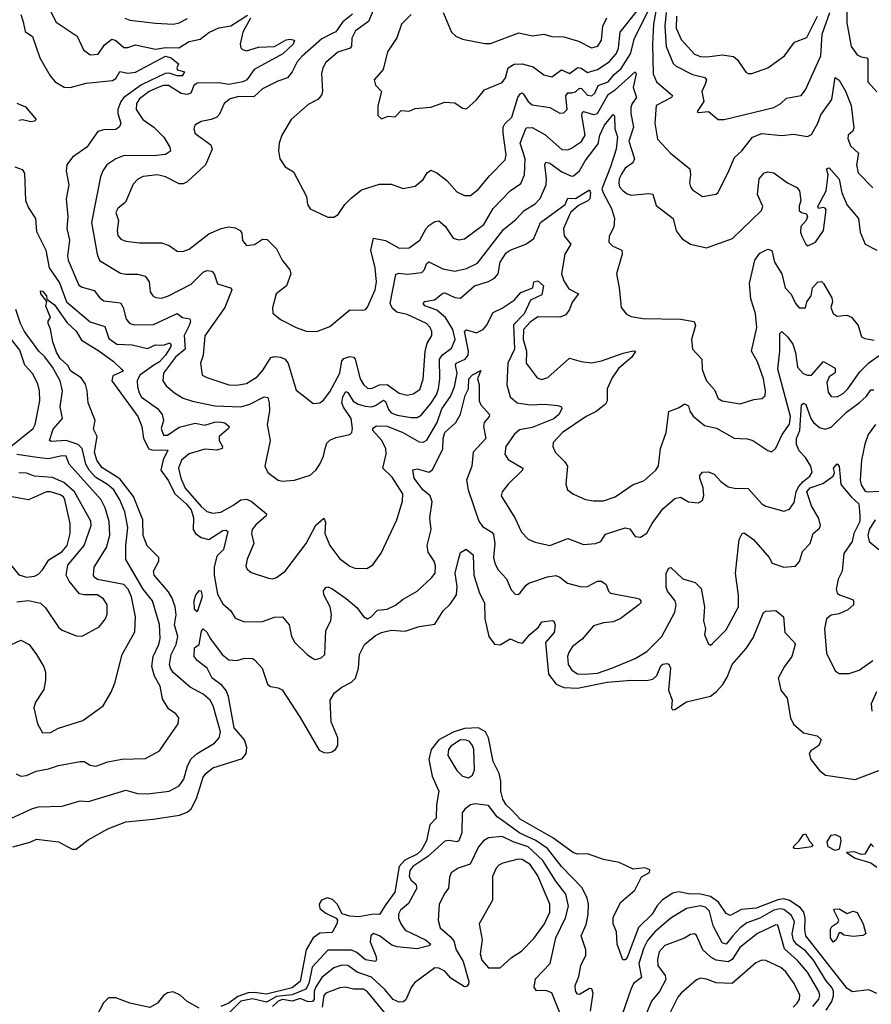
# Model space of a CAD drawing. Extents: x 1603745 to 1745082, y 385868 to 533966.
# Tile 309 of 646: x 1718000 to 1722297, y 405020 to 409988. Entities that reach past the tile are written whole.
import ezdxf

# ---------------------------------------------------------------- set-up
doc = ezdxf.new("R2010")
doc.units = 0

msp = doc.modelspace()

# ---------------------------------------------------------------- linework, layer by layer
at = {"layer": '0CON20XD'}
for points in [[(1722175.2, 410085), (1722172.8, 409972.8), (1722195, 409852.5), (1722225, 409811.1), (1722245, 409800.3), (1722275, 409796.2), (1722279.2, 409789.2), (1722280, 409675), (1722325, 409624)], [(1718139.3, 410065), (1718184.7, 409974.7), (1718290, 409905), (1718322.2, 409835), (1718355, 409810.9), (1718396.2, 409813.8), (1718428.5, 409861.5), (1718465, 409889.1), (1718485, 409882.1), (1718525, 409847.2), (1718545, 409846.8), (1718585, 409860.7), (1718685, 409839.6), (1718735, 409847.2), (1718803.4, 409846.6), (1718855, 409877.2), (1718910.3, 409890.3), (1718955, 409923.3), (1719005, 409947.6), (1719065, 409957.1), (1719149.8, 410010.2)], [(1719791.1, 410055), (1719760.4, 409979.6), (1719695, 409931.1), (1719675.3, 409894.7), (1719673.8, 409855), (1719668.2, 409845), (1719605, 409824.6), (1719545, 409771.9), (1719530, 409745), (1719523.3, 409716.7), (1719527.3, 409625), (1719522.3, 409607.7), (1719505, 409585.8), (1719455, 409559.4), (1719369.2, 409485), (1719322.9, 409405), (1719309.2, 409365), (1719306.1, 409326.1), (1719313.3, 409285), (1719340, 409245), (1719380.9, 409220.9), (1719446.9, 409095), (1719451.4, 409055), (1719465, 409034.2), (1719555, 408991.2), (1719585, 408992), (1719606.7, 409005), (1719641.4, 409055), (1719672.6, 409087.4), (1719725, 409130), (1719815, 409157.5), (1719875, 409158.1), (1719935, 409136), (1719995, 409148.1), (1720035, 409181.1), (1720055.3, 409214.7), (1720075, 409227.8), (1720105, 409215.5), (1720155, 409176.9), (1720205, 409120), (1720245, 409100), (1720275, 409100.4), (1720315, 409133.5), (1720369.9, 409200.1), (1720449.9, 409280.1), (1720454.6, 409305.4), (1720438.9, 409415), (1720440, 409445), (1720448.4, 409461.6), (1720483.2, 409496.8), (1720514, 409596), (1720525, 409613.5), (1720535, 409618.1), (1720542, 409612), (1720565, 409575.4), (1720585, 409558.2), (1720675, 409545.5), (1720725, 409515.5), (1720745, 409518.5), (1720762.7, 409535), (1720755.9, 409604.1), (1720765, 409619.3), (1720785, 409619.4), (1720805, 409623.4), (1720825, 409641.6), (1720835, 409640), (1720865, 409606.7), (1720886.9, 409603.1), (1720902.5, 409617.5), (1720919, 409655), (1720970, 409675), (1720998.8, 409711.2), (1721035, 409741.6), (1721081.7, 409815), (1721102.9, 409895), (1721175, 410037.4)], [(1719975.8, 410014.2), (1719926.5, 409965), (1719903.1, 409896.9), (1719855.6, 409825), (1719833.6, 409736.4), (1719788.8, 409685), (1719795, 409657.5), (1719826, 409625), (1719807.5, 409552.5), (1719807.5, 409505), (1719825, 409487.5), (1719859.3, 409500.7), (1719895, 409497.5), (1719925, 409530), (1719965, 409526.2), (1719995, 409540), (1720075, 409546), (1720145, 409572.5), (1720195, 409569.2), (1720235, 409541.2), (1720255, 409538.8), (1720305, 409584), (1720345, 409634.3), (1720435, 409671.1), (1720451.5, 409695), (1720464.3, 409745.7), (1720495, 409763.4), (1720535, 409765.3), (1720590.8, 409750.8), (1720645, 409709.5), (1720685, 409699.1), (1720733.3, 409735), (1720775, 409715.9), (1720816, 409746), (1720833.8, 409743.8), (1720865, 409721.1), (1720915, 409735.9), (1720974.7, 409775), (1721008.9, 409815), (1721020.6, 409845), (1721029.3, 409925), (1721115, 410032.4)], [(1721209.3, 410030.7), (1721198.2, 409965), (1721192.6, 409865), (1721196.5, 409715), (1721212.7, 409675), (1721294.4, 409605), (1721288.6, 409595), (1721211.9, 409555), (1721205.3, 409465), (1721218.8, 409385), (1721283.5, 409315), (1721381.1, 409235), (1721385.4, 409205.4), (1721379.1, 409165), (1721383.9, 409143.9), (1721395, 409130), (1721445, 409096.2), (1721515, 409108), (1721525, 409116.7), (1721578.9, 409225), (1721606.9, 409293.1), (1721643.5, 409326.5), (1721697.3, 409395), (1721745, 409412.9), (1721845, 409403.2), (1721905, 409409.6), (1721975, 409398.2), (1721995, 409407.8), (1722027.2, 409465), (1722043, 409507), (1722097.3, 409585), (1722115, 409696), (1722135, 409681.9), (1722167.3, 409627.3), (1722195.7, 409555.7), (1722208, 409442), (1722203.1, 409425), (1722180.5, 409405), (1722177.9, 409387.9), (1722192, 409352), (1722232, 409315), (1722222.7, 409255), (1722231.3, 409215), (1722305, 409138.7)], [(1718005, 410013.3), (1718017.8, 409977.8), (1718028.3, 409928.3), (1718065, 409902.5), (1718101.5, 409795), (1718154.4, 409705), (1718178.6, 409675), (1718225, 409647.7), (1718255, 409645.9), (1718335, 409668.3), (1718468.8, 409681.2), (1718485, 409691.2), (1718505, 409726.9), (1718545, 409717.7), (1718585, 409723.7), (1718735, 409803.1), (1718765, 409795.4), (1718801.4, 409765), (1718793.3, 409745), (1718795.8, 409735), (1718831.2, 409725), (1718820, 409705), (1718795.4, 409704.6), (1718755, 409717.8), (1718734.3, 409715.7), (1718615, 409659.2), (1718524.8, 409595), (1718510.2, 409575), (1718494.7, 409534.7), (1718494.8, 409514.8), (1718510.8, 409465), (1718503, 409447), (1718485, 409434.4), (1718425, 409432.7), (1718395, 409423.3), (1718338.2, 409345), (1718266.3, 409293.7), (1718237.5, 409255), (1718234.5, 409225), (1718248.5, 409155), (1718235.3, 409084.7), (1718243.3, 408993.3), (1718237.1, 408935), (1718251.3, 408875), (1718241.8, 408795), (1718244.6, 408775), (1718298.6, 408648.6), (1718315, 408638), (1718375, 408621.5), (1718403.8, 408583.8), (1718425, 408570), (1718508.5, 408558.5), (1718522, 408535), (1718537.1, 408477.1), (1718555, 408454.5), (1718578.6, 408448.6), (1718675, 408449.7), (1718795, 408505.6), (1718821.2, 408485), (1718857.9, 408477.9), (1718862, 408465), (1718854.8, 408445.2), (1718830.3, 408395), (1718835.2, 408325), (1718786.2, 408285), (1718726.2, 408205), (1718722.5, 408165), (1718739.9, 408139.9), (1718780.6, 408105), (1718825, 408077.7), (1718872.2, 408062.2), (1718985, 408039.1), (1719115, 408034.2), (1719161.5, 408048.5), (1719234.3, 408084.3), (1719251.7, 408081.7), (1719259.6, 408055), (1719260.8, 408015), (1719248.1, 407945), (1719263.1, 407865), (1719237.7, 407735), (1719252.5, 407702.5), (1719304.7, 407664.7), (1719325, 407660), (1719385.8, 407664.2), (1719465, 407690), (1719495, 407715.6), (1719514.5, 407745), (1719532.3, 407785), (1719540.7, 407825), (1719549.4, 407850.6), (1719565, 407865.5), (1719595, 407880.4), (1719665, 407894.4), (1719675.4, 407904.6), (1719679.1, 407925), (1719673.2, 407975), (1719633.1, 408033.1), (1719626.2, 408055), (1719630.6, 408085), (1719645, 408111.5), (1719655, 408106.5), (1719682.7, 408062.7), (1719708.3, 408048.3), (1719742.8, 408037.2), (1719775, 408035.2), (1719795, 408041.7), (1719835, 408068.6), (1719845, 408061.3), (1719860.8, 408020.8), (1719875, 408004.8), (1719905, 407991.6), (1719975, 407980.7), (1720005, 407981.4), (1720025, 407991.8), (1720075, 408051.1), (1720103.7, 408095), (1720113.7, 408125), (1720120.4, 408175), (1720118.8, 408275), (1720133.1, 408296.9), (1720178.9, 408331.1), (1720196.6, 408375), (1720186.1, 408425), (1720149, 408485), (1720105, 408522), (1720045, 408543.8), (1720035.5, 408555), (1720044.3, 408565.7), (1720093.1, 408575)], [(1719165.4, 409995), (1719126.4, 409925), (1719112.7, 409865), (1719116.5, 409846.5), (1719125, 409837.5), (1719145, 409831.5), (1719205, 409849.4), (1719285, 409852.1), (1719345, 409885.6), (1719365, 409890), (1719387.1, 409885), (1719380, 409865), (1719327.5, 409815), (1719183.8, 409736.2), (1719145.7, 409685), (1719126.5, 409675), (1719055, 409661.5), (1719005, 409668.5), (1718895, 409666.8), (1718879.3, 409655), (1718863.3, 409616.7), (1718845, 409609.6), (1718815, 409615.6), (1718751.4, 409655), (1718726.2, 409656.2), (1718702, 409648), (1718653.2, 409625), (1718605, 409588.8), (1718589.7, 409565), (1718587.6, 409535), (1718621.5, 409485), (1718676.3, 409446.3), (1718727.9, 409395), (1718758.2, 409345), (1718760.6, 409325), (1718735, 409307.1), (1718675, 409300.2), (1718527.6, 409302.4), (1718485.8, 409285), (1718440, 409255), (1718418.9, 409225), (1718407.5, 409195), (1718362.7, 408965), (1718391.3, 408805), (1718403.5, 408773.5), (1718508.9, 408708.9), (1718535, 408703.1), (1718595, 408703.6), (1718633.1, 408693.1), (1718652.5, 408665), (1718658.5, 408615), (1718671.9, 408595), (1718686.2, 408586.2)], [(1719679.7, 410015), (1719628.3, 409975), (1719595, 409927.1), (1719579.5, 409920.5), (1719525, 409890.6), (1719425, 409803.1), (1719400.2, 409775), (1719375, 409725.6), (1719350.6, 409695), (1719301.9, 409678.1), (1719225, 409638.2), (1719181.9, 409598.1), (1719105, 409599.7), (1719061.7, 409588.3), (1719031.9, 409565), (1719008, 409512), (1718994, 409496), (1718966.3, 409483.7), (1718916.3, 409473.7), (1718884.5, 409455.5), (1718879.4, 409435), (1718885, 409414.2), (1718965, 409355.6), (1718971.1, 409335), (1718937.9, 409255), (1718845, 409170.5), (1718825, 409159.6), (1718805, 409159.7), (1718735, 409194.7), (1718695, 409204.7), (1718623.1, 409196.9), (1718596.9, 409183.1), (1718572.6, 409157.4), (1718533.5, 409066.5), (1718495, 409034.4), (1718484.6, 409015), (1718497.9, 408975), (1718491.3, 408925), (1718495, 408898.8), (1718510.5, 408880.5), (1718535, 408870.5), (1718605, 408861.8), (1718715, 408862.5), (1718755, 408848.1), (1718795, 408820), (1718822.4, 408817.6), (1718855, 408830.5), (1718955, 408906.7), (1719016, 408935), (1719055, 408942), (1719087.7, 408937.7), (1719112, 408925), (1719120.6, 408910.6), (1719125, 408873.3), (1719145, 408848), (1719185, 408854.2), (1719225, 408880.8), (1719248.7, 408878.7), (1719295, 408832), (1719323.8, 408773.8), (1719362.5, 408725), (1719367.5, 408705), (1719346.7, 408645), (1719294, 408605), (1719276.4, 408533.6), (1719277.5, 408507.5), (1719315.9, 408475.9), (1719394.6, 408434.6), (1719445.6, 408415.6), (1719500, 408415), (1719565, 408439.2), (1719665, 408524.4), (1719727.3, 408522.7), (1719745, 408526.2), (1719755, 408536.7), (1719792.9, 408625), (1719800.4, 408665), (1719792.9, 408735), (1719771.1, 408825), (1719784.5, 408885.5), (1719845, 408874.4), (1719915, 408834.3), (1719965, 408836.9), (1720019.4, 408875), (1720051.2, 408935), (1720065, 408949.5), (1720095, 408968.9), (1720115, 408973.1), (1720146.8, 408946.8), (1720188, 408885), (1720215, 408876.5), (1720245, 408882.7), (1720342.5, 408955), (1720389.2, 409035), (1720475, 409123.8), (1720527.9, 409162.1), (1720546.9, 409205), (1720551, 409285), (1720525.6, 409365), (1720555, 409441.8), (1720585, 409443.5), (1720649.2, 409409.2), (1720735, 409333.2), (1720765, 409331.8), (1720785, 409339.7), (1720835, 409372.8), (1720853.2, 409405), (1720837, 409505), (1720839.3, 409520.7), (1720845, 409525.3), (1720895, 409509.6), (1720915, 409514.2), (1720970, 409610), (1721005, 409634.2), (1721105, 409724.2), (1721111.1, 409715), (1721095.2, 409645), (1721112.1, 409595), (1721090.7, 409565), (1721084.4, 409545.6), (1721084.3, 409515), (1721097.6, 409445), (1721074.3, 409375), (1721101.5, 409285), (1721092.9, 409265), (1721055, 409238.2), (1721037.6, 409212.4), (1721024.8, 409185), (1721022.8, 409162.8), (1721026.9, 409145), (1721044.5, 409124.5), (1721065, 409108.4), (1721085, 409102), (1721175, 409111.2), (1721195, 409107.5), (1721210.7, 409050.7), (1721297.8, 408985), (1721312.7, 408922.7), (1721342.4, 408882.4), (1721385, 408855.7), (1721465, 408837.3), (1721596.5, 408883.5), (1721743.5, 409025), (1721749.5, 409045), (1721722.8, 409105), (1721730.9, 409185), (1721755.6, 409214.4), (1721775, 409220), (1721805, 409215.8), (1721874, 409165), (1721921.7, 409141.7), (1721934.3, 409125), (1721941.4, 409075), (1721932.8, 409047.2), (1721933.3, 409025), (1721945, 409014.2), (1721969.1, 409009.1), (1721975.8, 408995.8), (1721968.6, 408975), (1721941.8, 408945), (1721939.2, 408915), (1721947.1, 408895), (1721965.8, 408855.8), (1721977, 408847), (1722015, 408865.7), (1722055, 408924), (1722069.2, 409029.2), (1722065, 409037.5), (1722055, 409039.4), (1722030, 409035), (1722026.7, 409045), (1722070, 409125), (1722078.6, 409205), (1722071.6, 409235), (1722085, 409240.4), (1722135, 409183.1), (1722148.6, 409115), (1722175, 409051.9), (1722232, 408985), (1722240.6, 408915), (1722265.6, 408855.6), (1722324.7, 408824.7)], [(1718530, 409995), (1718556, 409986), (1718685, 409969.6), (1718775.4, 409965.4), (1718805, 409972.2), (1718846.1, 409993.9)], [(1720137.5, 410025), (1720178, 409925), (1720201.2, 409905), (1720235, 409890), (1720347.4, 409867.4), (1720375, 409867.3), (1720517.9, 409922.1), (1720585, 409906), (1720645, 409914.7), (1720685, 409903.8), (1720745, 409902.1), (1720819.9, 409879.9), (1720885, 409845.5), (1720916.5, 409855), (1720935, 409884), (1720942.1, 409955), (1720962.8, 409997.2)], [(1721262.5, 410025), (1721254.9, 409955), (1721262.2, 409852.2), (1721297.2, 409767.2), (1721313.1, 409753.1), (1721395, 409711.7), (1721456.2, 409696.2), (1721464.6, 409685), (1721457.9, 409662.1), (1721442, 409625), (1721451.4, 409575), (1721417.5, 409525), (1721425, 409520), (1721475, 409523.8), (1721525, 409484.3), (1721555, 409484.6), (1721805, 409544.7), (1721840, 409565), (1721868.3, 409591.7), (1721943.8, 409606.2), (1721965.3, 409634.7), (1722041.6, 409805), (1722049.1, 409915), (1722087.1, 410025)], [(1721314.5, 410005), (1721313.2, 409945), (1721337.3, 409887.3), (1721405, 409813.9), (1721435, 409802.2), (1721469.4, 409800.6), (1721545, 409811), (1721601.4, 409801.4), (1721621.8, 409785), (1721663.8, 409723.8), (1721675, 409717.1), (1721695, 409716.9), (1721774.5, 409745.5), (1721859.5, 409805), (1721908.9, 409875), (1721971.9, 409898.1), (1722025.9, 410005)], [(1717985, 409566), (1718028.9, 409548.9), (1718082.5, 409485), (1718073.9, 409476.1), (1718056.7, 409473.3), (1718015, 409482.3), (1717995, 409479.1)], [(1718686.2, 408586.2), (1718715, 408582.1), (1718751.4, 408595), (1718865, 408654.1), (1718925, 408713.5), (1718945, 408721.9), (1718968.7, 408718.7), (1718982, 408705), (1718998, 408655), (1719064.3, 408634.3), (1719070.8, 408625), (1719034.6, 408535), (1718935, 408392), (1718925.4, 408295), (1718912.9, 408255), (1718921.1, 408195), (1718945, 408181.8), (1719055, 408145.9), (1719093.4, 408143.4), (1719145, 408152.2), (1719197.5, 408185), (1719228.2, 408221.8), (1719266.4, 408283.6), (1719285, 408289.1), (1719316.7, 408285), (1719340, 408275), (1719355, 408252.5), (1719395, 408118), (1719445, 408079.2), (1719480.5, 408050.5), (1719515, 408053.8), (1719532.1, 408067.9), (1719565, 408109.4), (1719615, 408204.4), (1719625, 408267.1), (1719635, 408279.1), (1719665, 408288.5), (1719685, 408285.5), (1719692.3, 408275), (1719717.8, 408175), (1719735, 408146.5), (1719755, 408128.5), (1719775, 408126.6), (1719815, 408145.2), (1719855, 408146.5), (1719915, 408103.8), (1719955, 408092.5), (1719985, 408099.6), (1720018.2, 408121.8), (1720035, 408173.3), (1720046.2, 408313.8), (1720056.7, 408355), (1720079.4, 408395), (1720080, 408415), (1720071.5, 408435), (1720053.1, 408455), (1719955, 408500.6), (1719902.6, 408512.6), (1719880.7, 408530.7), (1719869.8, 408555), (1719897.7, 408702.3), (1719911.9, 408708.1), (1719956.9, 408703.1), (1720028.3, 408711.7), (1720042.1, 408727.9), (1720053.4, 408756.6), (1720065, 408765.8), (1720135, 408731.4), (1720195, 408718.8), (1720255, 408731.6), (1720309.9, 408760.1), (1720441, 408929), (1720505, 408981.2), (1720545.2, 409024.8), (1720601, 409059), (1720626.7, 409085), (1720656.7, 409155), (1720658.8, 409185), (1720650.3, 409255), (1720655, 409268.6), (1720675, 409263.1), (1720735, 409220.6), (1720785, 409198.2), (1720795, 409199.2), (1720825, 409225.5), (1720852.6, 409275), (1720918, 409362), (1720927.1, 409405), (1720951.6, 409455), (1720995, 409509.2), (1721002, 409502), (1721003, 409437), (1721016, 409396), (1721009.3, 409335), (1720981.6, 409245), (1720938, 409135), (1720943.6, 409113.6), (1720986.2, 409035), (1721001.5, 408985), (1720998.6, 408941.4), (1720974, 408895), (1720973.3, 408865), (1720992.5, 408845), (1721038.8, 408825), (1721039.2, 408805), (1721011.2, 408705), (1721025.4, 408635), (1721035.7, 408535), (1721061.2, 408501.2), (1721085, 408490), (1721145, 408480), (1721335, 408477.1), (1721404, 408465), (1721410, 408445), (1721389.2, 408375), (1721394.2, 408325), (1721442.5, 408275), (1721444.4, 408225), (1721455, 408190), (1721465.7, 408165), (1721505, 408120), (1721525, 408077.1), (1721545, 408064.6), (1721635, 408049.6), (1721705, 408071.9), (1721745, 408075.7), (1721760.7, 408089.3), (1721763.5, 408115), (1721752.5, 408175), (1721722, 408262), (1721692.9, 408315), (1721720, 408435), (1721713.5, 408505), (1721688.6, 408578.6), (1721683.2, 408656.8), (1721709.1, 408775), (1721735, 408810), (1721775, 408830), (1721795, 408823.3), (1721808.6, 408765), (1721845.4, 408705), (1721863.2, 408635), (1721892.7, 408602.7), (1721915, 408556.2), (1721933.6, 408533.6), (1721965.3, 408534.7), (1721971.5, 408565), (1721993.1, 408595), (1722000.7, 408635), (1722025, 408663.5), (1722045, 408667.5), (1722055, 408656.9), (1722097.5, 408585), (1722101.1, 408565), (1722093.3, 408535), (1722105, 408506.2), (1722125, 408492.5), (1722173.1, 408496.9), (1722196.8, 408486.8), (1722231.2, 408445), (1722248.2, 408388.2), (1722265, 408378.9), (1722311.2, 408371.2)], [(1717975.5, 409245.5), (1718011.8, 409231.8), (1718023.8, 409213.8), (1718029.5, 409075), (1718045, 409039.2), (1718080.5, 408985), (1718085, 408918.8), (1718131.2, 408825), (1718148, 408735), (1718200.3, 408660.3), (1718235.7, 408565), (1718355, 408463.1), (1718429.3, 408439.3), (1718449.6, 408379.6), (1718490.1, 408350.1), (1718566.7, 408346.7), (1718645, 408329.3), (1718685, 408347.2), (1718725, 408346), (1718757.1, 408357.1), (1718763.8, 408345), (1718760.6, 408335), (1718735.1, 408295), (1718705, 408261.9), (1718676, 408244), (1718606, 408195), (1718592.2, 408165), (1718594.8, 408135.2), (1718602, 408105), (1718615, 408083.2), (1718695.2, 408025.2), (1718718.9, 407995), (1718725.4, 407965), (1718713.3, 407925), (1718725, 407891.2), (1718745, 407891.6), (1718805, 407931.6), (1718885, 407952.2), (1718935, 407942.1), (1718982.7, 407957.3), (1719008.9, 407958.9), (1719035, 407953.1), (1719056.7, 407935), (1719054.4, 407925), (1719005.9, 407885), (1719006.7, 407865), (1719023.6, 407835), (1719021.4, 407825), (1718995, 407815.3), (1718935, 407820.9), (1718855, 407796.7), (1718815.8, 407765), (1718802, 407725), (1718813, 407675), (1718834.1, 407624.1), (1718915, 407532.2), (1718945, 407506.2), (1718975, 407498.7), (1719015, 407502.9), (1719075, 407537.2), (1719115, 407564.7), (1719145, 407568.5), (1719167.7, 407557.7), (1719245.7, 407495), (1719242.9, 407485), (1719191.2, 407438.8), (1719173.1, 407415), (1719169.5, 407395), (1719180.8, 407345), (1719148.5, 407265), (1719140.8, 407230.8), (1719148, 407215), (1719168.6, 407198.6), (1719255, 407169.1), (1719275, 407166.5), (1719295, 407172.5), (1719339.5, 407205), (1719446.2, 407345), (1719495, 407436.7), (1719535, 407473.3), (1719542.2, 407452.2), (1719540, 407395), (1719564.7, 407335), (1719615, 407267.5), (1719665, 407230.8), (1719690.3, 407220.3), (1719751.5, 407218.5), (1719782.2, 407237.8), (1719823.7, 407296.3), (1719875, 407404.2), (1719903.3, 407465), (1719931.4, 407558.6), (1719933.8, 407595), (1719880.1, 407680.1), (1719832.5, 407725), (1719849.2, 407795), (1719847.9, 407825), (1719825.9, 407865.9), (1719782.5, 407915), (1719782.5, 407927.5), (1719800.9, 407939.1), (1719855, 407936.2), (1719933.5, 407905), (1720015, 407858.2), (1720035, 407856), (1720055, 407866.9), (1720106.4, 407955), (1720129.3, 408025), (1720173.6, 408086.4), (1720193.7, 408135), (1720208, 408205), (1720199.3, 408245), (1720202.2, 408255), (1720248.5, 408275), (1720262.9, 408295), (1720264.4, 408315.6), (1720245, 408416), (1720255, 408423.4), (1720305, 408408.2), (1720339.2, 408425), (1720356, 408445), (1720389.2, 408510.8), (1720435, 408532.5), (1720495, 408572.2), (1720528.3, 408611.7), (1720589.2, 408635), (1720595, 408665.6), (1720615, 408669.4), (1720642.5, 408645), (1720635, 408599.2), (1720578.2, 408571.8), (1720545, 408502.9), (1720492, 408448), (1720496.1, 408325), (1720463, 408255), (1720458.1, 408145), (1720474.6, 408085), (1720510.6, 408055), (1720576.3, 408043.7), (1720648, 408048), (1720715, 408041.9), (1720733.3, 408035), (1720735.7, 408025), (1720720, 407995), (1720695, 407973.9), (1720585, 407930.5), (1720521.7, 407918.3), (1720495, 407895.6), (1720452.9, 407835), (1720447.5, 407795), (1720465, 407769.4), (1720538, 407725), (1720537.5, 407715), (1720464.4, 407645), (1720434, 407605), (1720430, 407585), (1720498.2, 407475), (1720532.4, 407402.4), (1720565, 407367.5), (1720600.7, 407350.7), (1720675, 407334.4), (1720765, 407370.4), (1720845, 407339.5), (1720905, 407344.5), (1720931.9, 407355), (1720955, 407391.5), (1721055, 407423.1), (1721078.3, 407418.3), (1721105, 407379.4), (1721132.9, 407377.1), (1721165, 407396.2), (1721191.5, 407445), (1721245, 407520), (1721305, 407572.5), (1721335, 407578.6), (1721375, 407554.3), (1721425, 407550), (1721445, 407563.3), (1721452.7, 407587.3), (1721449.4, 407625), (1721431.1, 407675), (1721431.8, 407688.2), (1721445, 407704), (1721475, 407706.9), (1721504, 407695), (1721538.1, 407658.1), (1721575, 407631.5), (1721606.2, 407623.8), (1721675, 407621.9), (1721744.3, 407545), (1721765, 407533.1), (1721855, 407507.5), (1721885, 407518), (1721908.6, 407551.4), (1721918.5, 407605), (1721930, 407630), (1721952.6, 407657.4), (1721987.5, 407685), (1721998.2, 407705), (1721992.7, 407735), (1721965, 407778.9), (1721933, 407813), (1721920.3, 407845), (1721920.2, 407875), (1721937.2, 407915), (1721945.6, 408044.4), (1721955, 408052.5), (1721966, 408046), (1721991.7, 407975), (1722005, 407954.6), (1722035, 407930.9), (1722065, 407921.8), (1722095, 407932.5), (1722172.6, 408007.4), (1722236.2, 408053.8), (1722272.6, 408087.4), (1722295, 408120.6), (1722309.5, 408119.5)], [(1720093.1, 408575), (1720135, 408607.8), (1720145, 408608.9), (1720195, 408585.4), (1720225, 408582.7), (1720294.5, 408645.5), (1720365, 408667.5), (1720395.9, 408684.1), (1720414.6, 408705), (1720424.7, 408765), (1720455, 408811.8), (1720474.2, 408825), (1720554.1, 408855.9), (1720595, 408883.8), (1720628.4, 408965), (1720751.9, 409055), (1720765, 409086.5), (1720805, 409084.8), (1720875, 409129.2), (1720879.6, 409115), (1720876, 409084), (1720866.6, 409073.4), (1720819.5, 409050.5), (1720779.7, 409015), (1720744.2, 408935), (1720746.7, 408896.7), (1720780.4, 408855), (1720750.9, 408805), (1720734.2, 408705), (1720745, 408669.4), (1720770.3, 408630.3), (1720820, 408605), (1720787.4, 408562.6), (1720774.8, 408525), (1720755, 408498.4), (1720725, 408486.8), (1720615, 408488.8), (1720575, 408461.4), (1720541.7, 408425), (1720541, 408375), (1720556.6, 408315), (1720554.7, 408255), (1720610.4, 408180.4), (1720635, 408172.1), (1720665, 408182.5), (1720775, 408280), (1720832.6, 408262.6), (1720885, 408256.5), (1720935, 408267.1), (1721045, 408305.4), (1721095, 408317.5), (1721106.7, 408315), (1721088.6, 408285), (1721021.4, 408228.6), (1720989.9, 408180.1), (1720964.5, 408124.5), (1720964.4, 408065), (1720955, 408047.5), (1720908.6, 408011.4), (1720857.5, 407985), (1720738.5, 407905), (1720692.2, 407855), (1720690, 407835), (1720702.5, 407805), (1720749.1, 407759.1), (1720763.6, 407735), (1720755.8, 407645), (1720764, 407615), (1720795, 407594.2), (1720855, 407567.1), (1720895, 407559.4), (1720945, 407560.6), (1721005, 407580), (1721095, 407641.9), (1721149.8, 407660.2), (1721209.4, 407715), (1721223.6, 407736.4), (1721232.7, 407825), (1721261.2, 407905), (1721275, 408011.2), (1721328.2, 408031.8), (1721355, 408050), (1721375, 408040), (1721382.1, 408012.1), (1721397.6, 407987.6), (1721455, 407940), (1721516.4, 407926.4), (1721605, 407876.7), (1721635, 407873.8), (1721672.8, 407872.8), (1721700, 407865), (1721775, 407813.8), (1721795, 407808), (1721815, 407826.2), (1721848, 407895), (1721885, 407946.5), (1721889.1, 407985), (1721825.8, 408225), (1721835.9, 408315), (1721835.9, 408404.1), (1721845, 408413.8), (1721875, 408385.6), (1721900.3, 408350.3), (1721915, 408308.8), (1721924.5, 408234.5), (1721953.1, 408203.1), (1721975, 408193.5), (1721995, 408193.9), (1722055, 408263.3), (1722115, 408230), (1722115, 408206.2), (1722085, 408186.4), (1722072.4, 408157.6), (1722078.8, 408108.8), (1722095, 408085.8), (1722125, 408085.6), (1722155, 408101.5), (1722178.2, 408125), (1722238.8, 408211.2), (1722284.2, 408255.8), (1722336, 408294)], [(1717933, 405947), (1718065, 406007.7), (1718095, 406015.4), (1718215, 406019.5), (1718305, 406046.1), (1718346.5, 406043.5), (1718535, 406100.8), (1718595, 406083.8), (1718645, 406082.1), (1718755, 406095.4), (1718805, 406121.5), (1718827.6, 406155), (1718846.5, 406223.5), (1718865, 406257.9), (1718894.8, 406285.2), (1718983.2, 406336.8), (1719005.7, 406364.3), (1719013.2, 406395), (1718975.7, 406525), (1718960.6, 406555), (1718925.4, 406585), (1718859.5, 406619.5), (1718774.6, 406694.6), (1718760.4, 406715), (1718756.5, 406735), (1718764.7, 406785), (1718788.8, 406835), (1718797.8, 406875), (1718780.8, 406935), (1718789.6, 406985), (1718783.7, 407025), (1718769.3, 407069.3), (1718751.2, 407101.2), (1718678.7, 407185), (1718675.3, 407205), (1718701.8, 407255), (1718702.7, 407275), (1718642.8, 407332.8), (1718623.7, 407385), (1718621.9, 407465), (1718575, 407582.2), (1718505, 407671), (1718415, 407728.4), (1718389.3, 407765), (1718378, 407805), (1718390.2, 407885), (1718372.3, 407922.3), (1718381.3, 407965), (1718345.9, 408055), (1718341.2, 408115), (1718331.5, 408148.5), (1718310, 408180), (1718257.8, 408215), (1718242.6, 408242.6), (1718205, 408278), (1718185, 408310), (1718167, 408363), (1718156, 408426), (1718143.3, 408455), (1718143, 408467), (1718156, 408485), (1718132.6, 408542.6), (1718136.4, 408566.4), (1718106, 408605), (1718105, 408620), (1718115, 408618.6), (1718135.4, 408595), (1718137.5, 408577.5), (1718175, 408549.7), (1718238.9, 408458.9), (1718285, 408416.9), (1718311.5, 408371.5), (1718395, 408320.7), (1718471.5, 408265), (1718514.3, 408225), (1718521.4, 408215), (1718469.5, 408190.5), (1718465.3, 408165), (1718595.4, 407985), (1718615.9, 407935.9), (1718625.2, 407875), (1718652.3, 407822.3), (1718666.7, 407816.7), (1718747.1, 407815), (1718723.4, 407766.6), (1718712.7, 407715), (1718750.2, 407660.2), (1718782.4, 407595), (1718840.7, 407545), (1718865.4, 407515), (1718876.8, 407475), (1718875.6, 407415), (1718886.7, 407395), (1718915, 407375.7), (1718955, 407364.8), (1719025, 407409.7), (1719041.8, 407411.8), (1719050.4, 407405), (1719028.1, 407315), (1718995, 407280.6), (1718980.5, 407225), (1718980.7, 407185), (1718998.4, 407088.4), (1719025, 407040.6), (1719064.7, 407004.7), (1719087.7, 406967.7), (1719135, 406949.6), (1719225, 406950.7), (1719285, 406973.5), (1719325.4, 406975.4), (1719359.4, 406935), (1719371.9, 406875), (1719387.5, 406845), (1719450, 406785), (1719482.3, 406762.3), (1719495, 406760), (1719521.7, 406768.3), (1719540, 406785), (1719544.4, 406905), (1719570.6, 406955), (1719573.6, 406986.4), (1719567.2, 407025), (1719533.8, 407085), (1719533.2, 407106.8), (1719545, 407122.9), (1719555, 407125.5), (1719575, 407118.5), (1719648, 407068), (1719701.7, 407021.7), (1719735, 406976.5), (1719755, 406965.5), (1719773.3, 406975), (1719805, 407008.8), (1719855, 407013.3), (1719896.6, 407033.4), (1719935, 407064.4), (1720006.1, 407103.9), (1720078.3, 407171.7), (1720095.6, 407195), (1720098.2, 407231.8), (1720090.7, 407255), (1720061.1, 407301.1), (1720055.6, 407335), (1720076.5, 407415), (1720069.2, 407475), (1720081.6, 407555), (1720071.1, 407585), (1720033.4, 407615), (1719991.2, 407675), (1719983, 407717), (1720005, 407721.5), (1720065, 407704.3), (1720083.1, 407716.9), (1720135, 407822.2), (1720136.2, 407875), (1720145, 407904.6), (1720200, 407955), (1720225, 407996.9), (1720248.3, 408091.7), (1720264.8, 408125), (1720265.5, 408175), (1720285, 408196.1), (1720327, 408217), (1720309.4, 408175), (1720318.1, 408145), (1720317.8, 408065), (1720326.9, 408045), (1720370.4, 407995), (1720368.8, 407985), (1720344.4, 407955.6), (1720339.5, 407935), (1720351.4, 407875), (1720288.6, 407805), (1720282.2, 407735), (1720255.2, 407665), (1720262.3, 407615), (1720316.9, 407456.9), (1720335, 407431.2), (1720381.6, 407401.6), (1720390.1, 407390.1), (1720397, 407345), (1720390.4, 407275), (1720397.9, 407245), (1720413.2, 407213.2), (1720457.1, 407167.1), (1720480.2, 407110.2), (1720499.7, 407089.7), (1720515, 407088), (1720525, 407095.8), (1720554.7, 407135.3), (1720569.2, 407145), (1720663.3, 407176.7), (1720705, 407182.5), (1720725, 407175.6), (1720764, 407144), (1720835, 407125.4), (1720865, 407128.2), (1720914.7, 407155.3), (1720935.3, 407155.3), (1720958.7, 407138.7), (1720971.4, 407105), (1720981.2, 407095), (1721105, 407071.4), (1721125.5, 407065.5), (1721134, 407055), (1721133.8, 407045), (1721124, 407035), (1721030, 406965), (1720995, 406950), (1720945, 406945.3), (1720895, 406929.1), (1720837.3, 406862.7), (1720789.6, 406825), (1720770, 406795), (1720764.6, 406774.6), (1720768.2, 406735), (1720786.7, 406705), (1720815, 406687.7), (1720850, 406685), (1720915, 406691), (1720988.6, 406715), (1721105.7, 406764.3), (1721165, 406799.1), (1721239.5, 406875), (1721305, 406998.8), (1721311.8, 407035), (1721307.3, 407055), (1721268.1, 407105), (1721262.2, 407125), (1721262.5, 407195), (1721275, 407220), (1721285, 407223.3), (1721345.9, 407165.9), (1721407.5, 407147.5), (1721437.8, 407117.8), (1721454.7, 407025), (1721450.9, 406955), (1721460, 406915), (1721455.8, 406885), (1721475, 406837.5), (1721485, 406832.5), (1721495, 406840), (1721565, 406909.2), (1721626.4, 407025), (1721627.5, 407082.5), (1721612.2, 407195), (1721630.4, 407365), (1721645, 407395.8), (1721655, 407398.6), (1721702.5, 407365), (1721781.4, 407275), (1721797.5, 407245), (1721855, 407226), (1721915, 407230), (1721935, 407254.4), (1721950.2, 407305), (1721987.9, 407345), (1722003.3, 407395), (1722035, 407422), (1722040.2, 407435), (1722031.4, 407471.4), (1721995.2, 407535), (1721971.2, 407605), (1721988.7, 407625), (1722052.3, 407647.7), (1722104.3, 407685), (1722112, 407702), (1722106, 407725), (1722125, 407746.2), (1722135.4, 407735.4), (1722142.6, 407642.6), (1722197.8, 407577.8), (1722233.9, 407545), (1722238.3, 407488.3)], [(1717981.8, 406181.8), (1718005, 406171.5), (1718035, 406174.5), (1718083.2, 406196.8), (1718145, 406207.9), (1718195, 406225.4), (1718305, 406245.4), (1718325, 406245.4), (1718355, 406225.6), (1718385, 406221.1), (1718445, 406243.5), (1718515, 406257.3), (1718635, 406259.2), (1718705, 406298), (1718765, 406384), (1718799.2, 406435), (1718802.5, 406465), (1718788, 406485), (1718750.5, 406510.5), (1718721.1, 406561.1), (1718708.8, 406625), (1718680.8, 406675), (1718666.7, 406725), (1718674.3, 406775), (1718701.9, 406835), (1718709.2, 406865), (1718705.7, 406935.7), (1718670.4, 407055), (1718622.2, 407115), (1718535, 407263.8), (1718535.3, 407335.3), (1718545.7, 407425), (1718530.7, 407505), (1718505.1, 407565.1), (1718474.3, 407615), (1718442.6, 407642.6), (1718385, 407678), (1718350.2, 407715), (1718334.3, 407745.7), (1718315.8, 407825), (1718295.7, 407844.3), (1718235, 407864.2), (1718159.5, 407859.5), (1718150, 407865), (1718168.1, 407921.9), (1718215.6, 407975), (1718204.7, 408035), (1718215.6, 408115), (1718204.8, 408165), (1718165.2, 408235), (1718126.9, 408286.9), (1718097.2, 408315), (1718024.8, 408415), (1718003.6, 408455), (1717980, 408525)], [(1717955.4, 407835), (1718068, 407925), (1718077.5, 407945), (1718101.8, 408065), (1718100, 408115), (1718090.9, 408150.9), (1718065, 408202.2), (1718026.7, 408245), (1718001, 408321), (1717915, 408430)], [(1722318.5, 407945), (1722280.4, 407895), (1722264.7, 407845.3), (1722248, 407765), (1722240, 407665), (1722245, 407640.8), (1722265, 407610.7), (1722276, 407606), (1722338.8, 407608.8)], [(1717955, 406833.6), (1718005, 406857.1), (1718048, 406835), (1718085.6, 406785), (1718121.7, 406721.7), (1718129.5, 406695), (1718130.6, 406655), (1718121.3, 406608.7), (1718079.4, 406545), (1718071.4, 406515), (1718089.2, 406435), (1718115, 406390), (1718155, 406391.4), (1718195, 406412.5), (1718319.1, 406450.9), (1718422, 406525), (1718462, 406595), (1718479.3, 406640.7), (1718516.5, 406785), (1718581.1, 406898.9), (1718584.7, 406975), (1718564, 407075), (1718547.3, 407115), (1718525, 407137.1), (1718392.8, 407162.8), (1718375.5, 407175), (1718372.1, 407185), (1718375.6, 407225), (1718437.8, 407325), (1718455, 407387.5), (1718451.2, 407455), (1718431.9, 407525), (1718411.1, 407565), (1718249.6, 407745), (1718234.2, 407785), (1718215, 407788), (1718145, 407772.1), (1718088.7, 407778.7), (1717985, 407794.5)], [(1717985, 407050.8), (1718045, 407057.6), (1718105, 407043.8), (1718130.1, 407020.1), (1718195, 406923.1), (1718215, 406907.5), (1718285, 406879.4), (1718315, 406877.1), (1718401.4, 406925), (1718433.3, 406965), (1718442, 406988), (1718442.2, 407035), (1718422.2, 407065), (1718391.2, 407085), (1718325, 407085.7), (1718301.4, 407091.4), (1718249.5, 407155), (1718234.3, 407184.3), (1718242.8, 407235), (1718325.5, 407334.5), (1718360.9, 407435), (1718358.2, 407458.2), (1718275.8, 407605), (1718222.9, 407652.9), (1718165, 407677.8), (1718075, 407684.7), (1718035, 407700.4), (1717995, 407701.5)], [(1718035, 407174.7), (1718075, 407180), (1718095, 407190.9), (1718115, 407211.5), (1718147, 407263), (1718214, 407305), (1718238.8, 407335), (1718254.4, 407395), (1718254.4, 407445), (1718228.3, 407565), (1718220.2, 407580.2), (1718205, 407591.2), (1718155, 407606.2), (1718135, 407605.2), (1718045, 407564.6), (1717934, 407586), (1717897.8, 407565), (1717875, 407533.3), (1717873.1, 407505), (1717904.4, 407435), (1717907.5, 407355), (1717940.4, 407255), (1717995, 407187.1), (1718035, 407174.7)], [(1722238.3, 407488.3), (1722239.4, 407455), (1722208.9, 407395), (1722200.2, 407355), (1722158.3, 407295), (1722150, 407205), (1722129.7, 407165), (1722120.3, 407115), (1722124.6, 407095), (1722135.7, 407085.7), (1722202.1, 407062.1), (1722207.5, 407055), (1722206.7, 407035), (1722179.4, 407010.6), (1722135, 406989.6), (1722095, 406983.8), (1722070.4, 406965), (1722060, 406915), (1722071.2, 406791.2), (1722115, 406702.5), (1722135, 406688.8), (1722185, 406688.8), (1722235, 406705.8), (1722305, 406754.2)], [(1722316.4, 407463.6), (1722286.2, 407415), (1722278.8, 407385), (1722286.9, 407355), (1722335.7, 407315)], [(1717965.3, 405814.7), (1718052.5, 405837.5), (1718085, 405852.5), (1718195, 405839.2), (1718265, 405801.9), (1718285, 405802.9), (1718345, 405850), (1718445, 405904.4), (1718535, 405941.1), (1718673.8, 405953.8), (1718805.7, 405974.3), (1718845, 405988.7), (1718865, 406006.5), (1718892.3, 406057.7), (1718925.5, 406165), (1718940, 406185), (1718975, 406212.7), (1719125, 406260.5), (1719142.7, 406285), (1719146.2, 406315), (1719134.7, 406354.7), (1719082.6, 406415), (1719053.1, 406573.1), (1719042.3, 406602.3), (1719020.4, 406630.4), (1718972, 406665), (1718946, 406715), (1718895.2, 406755.2), (1718880, 406775), (1718881.2, 406818.8), (1718905.6, 406835), (1718917, 406903), (1718925, 406913.8), (1718945, 406897.5), (1718963.3, 406863.3), (1719022.2, 406785), (1719055, 406757.7), (1719095.6, 406754.4), (1719135, 406765.8), (1719174.3, 406764.3), (1719185, 406758), (1719222.9, 406715), (1719250.8, 406635), (1719265, 406622.9), (1719305, 406617.1), (1719325, 406607.1), (1719415, 406466.5), (1719511.5, 406301.5), (1719535, 406290.4), (1719555, 406288.9), (1719575, 406292.8), (1719593.6, 406305), (1719604.7, 406325), (1719604.8, 406365), (1719571.2, 406445), (1719565.8, 406555), (1719588.3, 406591.7), (1719625, 406619.7), (1719675, 406644.6), (1719693.9, 406666.1), (1719709.2, 406715), (1719714.4, 406785), (1719740.6, 406835), (1719795, 406880.6), (1719825, 406896.2), (1719875, 406907.4), (1719945, 406902.5), (1720015, 406925.9), (1720095, 406937.8), (1720136.7, 407005), (1720171.7, 407038.3), (1720204.1, 407085), (1720208.2, 407128.2), (1720196.7, 407195), (1720213.9, 407263.9), (1720225, 407300), (1720253, 407317), (1720287.9, 407287.9), (1720291.5, 407185), (1720320.8, 407095), (1720345.3, 407045), (1720346.2, 406965), (1720367.9, 406875), (1720395, 406837.5), (1720425, 406833.8), (1720475, 406863.5), (1720516.2, 406845), (1720537.3, 406842.7), (1720575, 406887.8), (1720617.4, 406922.6), (1720635, 406948.8), (1720686.4, 406956.4), (1720695, 406952.5), (1720702.5, 406932.5), (1720697.1, 406895), (1720652.9, 406845), (1720668.9, 406685), (1720707.5, 406635), (1720745, 406618), (1720815, 406614.9), (1720965, 406645.8), (1721084.5, 406654.5), (1721165, 406653.5), (1721195, 406660.7), (1721215, 406678.2), (1721235, 406727.3), (1721245, 406736.1), (1721265, 406740), (1721275.9, 406735.9), (1721283.7, 406715), (1721273.6, 406605), (1721292.9, 406555), (1721289.6, 406515), (1721294.2, 406505), (1721305, 406506.5), (1721364.5, 406545.5), (1721485, 406575.2), (1721515, 406596.7), (1721547.3, 406632.7), (1721569.7, 406670.3), (1721595.3, 406735), (1721666.2, 406815), (1721701.7, 406868.3), (1721752.7, 406997.3), (1721765, 407004), (1721815, 407006.7), (1721853.3, 406975), (1721860, 406895), (1721910, 406845), (1721912.5, 406835), (1721895.4, 406775), (1721858.9, 406725), (1721826.7, 406665), (1721832.5, 406645), (1721840, 406605), (1721872.5, 406565), (1721890, 406465), (1721903.6, 406433.6), (1721955, 406390), (1722023.7, 406373.7), (1722044, 406355), (1722031.5, 406325), (1721991.1, 406298.9), (1721983.2, 406285), (1721991.8, 406255), (1722035, 406199.1), (1722066.6, 406176.6), (1722215, 406153.5), (1722335, 406199.6)], [(1718895, 407000), (1718882.5, 407012.5), (1718880, 407055), (1718888.5, 407085), (1718907.3, 407107.3), (1718915.3, 407105.3), (1718920, 407075), (1718895, 407000)], [(1722323.7, 406596.3), (1722296.7, 406535), (1722299.3, 406499.3)], [(1722324.3, 405074.3), (1722285, 405092.3), (1722202.2, 405082.2), (1722175, 405098.9), (1721966.8, 405365), (1721960.9, 405395), (1721963.3, 405455), (1721956.3, 405485), (1721937.6, 405507.6), (1721885, 405542.9), (1721855, 405551.1), (1721825, 405547.3), (1721715.2, 405505.2), (1721641.4, 405498.6), (1721585, 405466.9), (1721565, 405477.1), (1721525.8, 405535.8), (1721485, 405562.9), (1721435, 405576.1), (1721375, 405577.9), (1721325, 405587.9), (1721295, 405579.6), (1721242.7, 405547.3), (1721214.7, 405515.3), (1721190.8, 405475), (1721122.4, 405407.6), (1721065.3, 405255), (1721055, 405243.5), (1721043.5, 405243.5), (1721015, 405322.5), (1721011.1, 405385), (1720995, 405426.2), (1720995, 405459.2), (1721033.1, 405535), (1721103.9, 405595), (1721137.2, 405662.8), (1721177.3, 405685), (1721178.9, 405698.9), (1721155, 405707.7), (1721095, 405700.9), (1721025, 405734.5), (1720945, 405750), (1720865, 405778.5), (1720815, 405778), (1720795, 405784.1), (1720689.7, 405859.7), (1720525, 405953.6), (1720481.6, 406001.6), (1720455, 406026.8), (1720438.4, 406055), (1720428.4, 406095), (1720427.8, 406145), (1720419.4, 406185), (1720388.9, 406245), (1720364.8, 406364.8), (1720350.9, 406395), (1720314.3, 406414.3), (1720245, 406410.9), (1720187.2, 406392.8), (1720115, 406354.2), (1720076.2, 406305), (1720064.4, 406255), (1720080.6, 406170.6), (1720114.6, 406095), (1720103.2, 406026.8), (1720100.6, 405959.4), (1720069.8, 405925), (1720053.2, 405845), (1720026.4, 405795), (1720005, 405777), (1719943.4, 405746.6), (1719914.2, 405715), (1719893.1, 405585), (1719847.5, 405522.5), (1719815, 405472), (1719785, 405473.9), (1719711.7, 405461.7), (1719665, 405464.2), (1719626.9, 405476.9), (1719601.4, 405525), (1719578.1, 405548.1), (1719553.8, 405556.2), (1719523.2, 405545), (1719510.3, 405525), (1719515, 405502.3), (1719545, 405479.3), (1719596.7, 405455), (1719604, 405445), (1719600.6, 405425), (1719577.3, 405382.7), (1719515, 405379), (1719480.9, 405355), (1719444.8, 405295), (1719414.5, 405135), (1719375, 405102.4), (1719245, 405071.1), (1719185, 405080), (1719152.4, 405077.6), (1719101.1, 405058.9), (1719055, 405025.1), (1719015, 405009.2)], [(1720265, 406162.9), (1720284.6, 406175.4), (1720295, 406203.3), (1720291, 406305), (1720285, 406325.5), (1720269.1, 406345), (1720252.8, 406352.8), (1720225, 406353.3), (1720175, 406322.3), (1720164.2, 406305), (1720160.4, 406275), (1720205, 406199.4), (1720235, 406170.6), (1720265, 406162.9)], [(1720879.5, 404985), (1720893.9, 405075), (1720887, 405097), (1720875, 405099.6), (1720825, 405069.2), (1720815, 405070), (1720805, 405087.5), (1720802.2, 405115), (1720820.8, 405159.2), (1720831.3, 405215), (1720857.3, 405267.3), (1720856.9, 405295), (1720833.3, 405365), (1720857.9, 405422.1), (1720867.8, 405472.2), (1720870, 405525), (1720864.1, 405555), (1720837.8, 405607.8), (1720735, 405712.6), (1720662.6, 405805), (1720605, 405846.2), (1720523, 405883), (1720437.8, 405945), (1720409.4, 405965), (1720365, 406022.3), (1720298.1, 406031.9), (1720275, 406025.8), (1720245.7, 406005), (1720232.2, 405985), (1720231.4, 405885), (1720215.8, 405844.2), (1720205, 405839.6), (1720165, 405846.7), (1720145, 405842.9), (1720059.8, 405765), (1719983.1, 405715), (1719968.7, 405695), (1719964.4, 405665), (1719975, 405645.3), (1719998.5, 405625), (1720003.4, 405605), (1719962.3, 405527.7), (1719920.7, 405495), (1719912.1, 405475), (1719911.9, 405455), (1719922.3, 405425), (1719945, 405393.6), (1720046.9, 405345), (1720072, 405325), (1720064, 405315), (1720005, 405299.2), (1719905, 405310.1), (1719878.3, 405318.3), (1719815, 405364.7), (1719785, 405376.4), (1719772.1, 405365), (1719767.6, 405335), (1719797.6, 405265), (1719801.1, 405245), (1719796, 405235), (1719745, 405244.3), (1719700.8, 405280.8), (1719675, 405293), (1719555, 405292.5), (1719475, 405207.1), (1719458.4, 405125), (1719443.8, 405096.2), (1719375, 405066.6), (1719295, 405059.8), (1719245, 405031), (1719175, 405047.8), (1719116.5, 405035), (1719055.9, 404975)], [(1720728.1, 404968.1), (1720685, 405077.5), (1720655, 405088.9), (1720607.9, 405087.9), (1720596.5, 405106.5), (1720602.2, 405147.8), (1720676.2, 405225), (1720705.7, 405355), (1720754.2, 405455.8), (1720769.8, 405515), (1720755.2, 405575.2), (1720705, 405640.9), (1720639.3, 405745), (1720566.1, 405815), (1720489.1, 405839.1), (1720435, 405866.7), (1720365, 405860.4), (1720340.5, 405845), (1720315.2, 405814.8), (1720273.3, 405726.7), (1720212.7, 405707.3), (1720177.6, 405682.4), (1720168.7, 405661.3), (1720164.4, 405605.6), (1720141.4, 405575), (1720116.2, 405523.8), (1720111.6, 405445), (1720122.2, 405405), (1720172.3, 405362.3), (1720190.7, 405340.7), (1720202.5, 405295), (1720237.6, 405235), (1720266.7, 405135), (1720265, 405120.8), (1720255, 405110), (1720245, 405108.6), (1720175, 405151.3), (1720145, 405187.2), (1720115, 405201.8), (1720095, 405202.9), (1719992.2, 405127.8), (1719974.6, 405105), (1719948.1, 405041.9), (1719935, 405032.2), (1719915, 405029.6), (1719885, 405043.8), (1719842.4, 405095), (1719775, 405156.3), (1719702.6, 405182.6), (1719655, 405215.3), (1719625, 405217.9), (1719585, 405203.5), (1719525, 405154.2), (1719491.9, 405105), (1719485.5, 405085), (1719485.1, 405044.9), (1719477, 405033), (1719455, 405032.5), (1719415, 405048.9), (1719375, 405035.7), (1719325.5, 405044.5), (1719303.7, 405036.3), (1719275, 405008.8)], [(1721925, 405804.3), (1721910, 405805), (1721903.3, 405815), (1721933.3, 405845), (1721952.5, 405875), (1721965, 405880), (1721985, 405842.5), (1722002.5, 405825), (1721995, 405814.2), (1721925, 405804.3)], [(1722115, 405796.2), (1722078.8, 405815), (1722075, 405840), (1722095, 405873.3), (1722115, 405876.2), (1722140, 405865), (1722143.8, 405845), (1722135, 405802.5), (1722115, 405796.2)], [(1722307.5, 405815), (1722295, 405830), (1722265, 405776.7), (1722245, 405776.2), (1722211.7, 405788.3), (1722172.5, 405785), (1722215, 405756.7), (1722295, 405733.3), (1722325, 405711.2)], [(1720425, 405204.4), (1720481.4, 405255), (1720532.4, 405287.6), (1720595, 405351.8), (1720648.6, 405425), (1720674.8, 405485), (1720674.7, 405525), (1720615, 405667.7), (1720575, 405725.3), (1720535, 405750.9), (1720515, 405752.2), (1720437.4, 405732.6), (1720417.6, 405722.4), (1720404.1, 405705.9), (1720386.2, 405665), (1720385.4, 405544.6), (1720318.8, 405425), (1720333.1, 405345), (1720323.9, 405275), (1720331.9, 405241.9), (1720365, 405204.4), (1720425, 405204.4)], [(1722069.9, 404990.1), (1722097, 405033), (1722106.8, 405063.2), (1722105.8, 405085.8), (1722098.5, 405105), (1722068.9, 405138.9), (1722005, 405243), (1721965, 405289.3), (1721921.3, 405321.3), (1721903.8, 405343.8), (1721898.1, 405375), (1721909.9, 405435), (1721895, 405468.4), (1721855, 405498.5), (1721835, 405501.4), (1721805, 405494.3), (1721735.1, 405454.9), (1721669.7, 405430.3), (1721635, 405405.3), (1721598.8, 405365), (1721565, 405323.9), (1721545, 405330.4), (1721498.8, 405415), (1721480.1, 405490.1), (1721459.6, 405509.6), (1721435, 405517), (1721365, 405503.2), (1721285.3, 405454.7), (1721204.8, 405385.2), (1721167.6, 405342.4), (1721149.6, 405305), (1721124.8, 405224.8), (1721137.5, 405155), (1721097.5, 405125), (1721083.2, 405095), (1721025, 404923.8)], [(1722105, 405333.8), (1722091.2, 405355), (1722091.7, 405398.3), (1722097, 405413), (1722128.3, 405431.7), (1722132.5, 405445), (1722107.5, 405495), (1722110.7, 405499.3), (1722135, 405501.2), (1722175, 405477.5), (1722205, 405490), (1722225, 405482.5), (1722256.7, 405425), (1722270, 405375), (1722255, 405367.5), (1722205, 405362.5), (1722158.3, 405368.3), (1722145, 405380), (1722135, 405380), (1722120, 405345), (1722105, 405333.8)], [(1722001.9, 405008.1), (1722033, 405045), (1722037.6, 405065), (1722032.2, 405085), (1721975, 405181.8), (1721925, 405240), (1721858.8, 405298.8), (1721825, 405419.2), (1721815, 405421.1), (1721723, 405377), (1721634.4, 405305.6), (1721595.6, 405245), (1721575, 405233.5), (1721515, 405241.8), (1721487.1, 405257.1), (1721446.1, 405295), (1721415, 405367.5), (1721405, 405375.6), (1721385, 405371.8), (1721355, 405353.8), (1721255, 405317), (1721226.5, 405285), (1721218.7, 405245), (1721220.3, 405215), (1721257.5, 405165), (1721260.8, 405145), (1721228.8, 405085), (1721187.3, 405035), (1721154.1, 404955)], [(1721902.7, 405005), (1721922.9, 405025), (1721934.2, 405045), (1721935.8, 405065), (1721907.8, 405125), (1721865, 405184), (1721840.5, 405205), (1721765, 405241.5), (1721745, 405242.2), (1721715, 405228.9), (1721595, 405124.4), (1721515, 405127.5), (1721465, 405146.8), (1721435, 405151.6), (1721415, 405142.3), (1721337.5, 405075), (1721321.6, 405055), (1721270.3, 404955)], [(1718905, 405000.4), (1718845, 405033.9), (1718809.5, 405065), (1718775, 405083), (1718745, 405077.3), (1718725.3, 405064.7), (1718695, 405025.3), (1718655.9, 405004.1), (1718555, 405026), (1718485, 405052.5), (1718448.3, 405051.7), (1718422.5, 405027.5), (1718355, 404898.9)], [(1719875, 404938), (1719755, 405082.7), (1719735, 405095.8), (1719685, 405095.8), (1719643.6, 405106.4), (1719615, 405102), (1719545, 405075.8), (1719535.3, 405064.7), (1719526.1, 405005)]]:
    msp.add_lwpolyline(points, dxfattribs=at)

doc.saveas('drawing.dxf')
